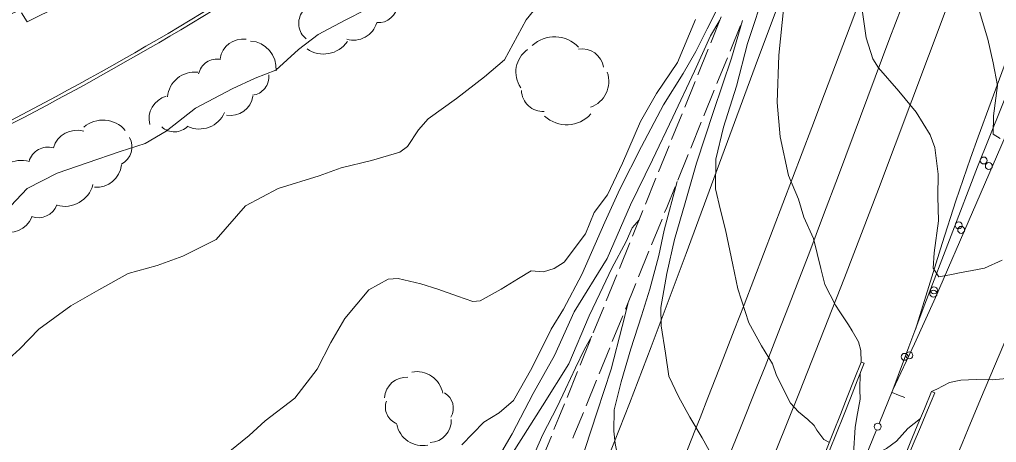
# Model space of a CAD drawing. Extents: x 2361284 to 2366480, y 6976556 to 6985346.
# Drawn here: x 2365087.2 to 2365368, y 6981142.3 to 6981263.9 of the extents above; entities that cross this region are included whole.
import ezdxf

# ---------------------------------------------------------------- set-up
doc = ezdxf.new("R2010")
doc.units = 0
doc.header["$LTSCALE"] = 1.9
for name, color, linetype, lineweight in [('12', 7, 'Continuous', 13), ('13', 7, 'Continuous', 13), ('14', 7, 'Continuous', 13), ('16', 7, 'Continuous', 13), ('17', 7, 'Continuous', 13), ('3', 7, 'Continuous', 13), ('5', 7, 'Continuous', 13), ('6', 7, 'Continuous', 13)]:
    doc.layers.add(name, color=color, linetype=linetype, lineweight=lineweight)

msp = doc.modelspace()

# ---------------------------------------------------------------- linework, layer by layer
at = {"layer": '12'}
for points in [[(2365369.643, 6981194.725), (2365364.546, 6981192.368), (2365360.991, 6981191.684), (2365357.327, 6981191.089), (2365355.072, 6981190.548), (2365351.388, 6981189.913), (2365349.804, 6981192.447), (2365350.032, 6981196.83), (2365351.364, 6981206.053), (2365351.088, 6981213.001), (2365351.187, 6981219.413), (2365350.224, 6981227.113), (2365348.914, 6981230.737), (2365344.938, 6981237.243), (2365339.939, 6981243.327), (2365334.106, 6981249.961), (2365332.452, 6981252.619), (2365330.524, 6981258.607), (2365328.777, 6981270.852), (2365328.738, 6981283.431), (2365326.93, 6981292.646), (2365325.598, 6981308.614), (2365324.462, 6981318.703), (2365324.86, 6981324.237)], [(2365241.25, 6981274.23), (2365232.809, 6981263.829), (2365226.597, 6981252.319), (2365220.865, 6981247.384), (2365212.753, 6981241.228), (2365204.597, 6981235.369), (2365201.849, 6981232.166), (2365198.651, 6981227.407), (2365196.439, 6981225.791), (2365188.292, 6981223.313), (2365179.61, 6981221.251), (2365173.301, 6981218.991), (2365161.546, 6981215.269), (2365152.163, 6981210.319), (2365143.684, 6981200.668), (2365134.059, 6981195.876), (2365126.695, 6981193.135), (2365118.395, 6981190.866), (2365109.96, 6981186.207), (2365101.934, 6981181.56), (2365092.726, 6981174.893), (2365087.27, 6981169.159), (2365079.754, 6981162.488)], [(2365272.33, 6981024.051), (2365270.774, 6981025.807), (2365268.713, 6981030.057), (2365266.272, 6981034.364), (2365260.226, 6981040.187), (2365255.111, 6981044.96), (2365253.11, 6981049.371), (2365250.451, 6981056.445), (2365247.705, 6981063.369), (2365245.473, 6981073.059), (2365245.494, 6981081.379), (2365245.443, 6981092.04), (2365243.553, 6981105.672), (2365242.801, 6981112.196), (2365243.622, 6981119.424), (2365244.584, 6981123.473), (2365247.992, 6981135.287), (2365253.212, 6981151.116), (2365257.225, 6981163.316), (2365260.378, 6981175.667), (2365262.2, 6981182.864)], [(2365251.694, 6981172.863), (2365249.52, 6981169.122), (2365246.941, 6981163.717), (2365244.129, 6981157.631), (2365241.687, 6981152.518), (2365237.613, 6981144.528), (2365233.786, 6981135.841), (2365228.339, 6981125.919), (2365222.053, 6981115.029), (2365216.782, 6981104.628), (2365210.858, 6981093.431), (2365206.067, 6981084.964), (2365200.042, 6981074.937), (2365196.415, 6981067.383)]]:
    msp.add_lwpolyline(points, dxfattribs=at)
at = {"layer": '13'}
for points in [[(2365329.08, 6981165.398), (2365329.028, 6981168.728), (2365328.365, 6981171.172), (2365326.525, 6981174.354), (2365325.468, 6981176.086), (2365322.983, 6981179.822), (2365321.694, 6981181.74), (2365318.617, 6981187.711), (2365317.513, 6981192.3), (2365315.44, 6981200.941), (2365312.632, 6981207.075), (2365311.083, 6981212.25), (2365308.199, 6981219.004), (2365305.793, 6981230.191), (2365304.939, 6981240.023), (2365305.47, 6981253.619), (2365306.895, 6981267.784), (2365308.535, 6981280.329), (2365311.883, 6981294.303), (2365315.864, 6981309.981), (2365320.443, 6981325.996), (2365322.636, 6981332.987)], [(2365319.949, 6981142.311), (2365318.401, 6981143.146), (2365316.324, 6981145.856), (2365315.571, 6981147.189), (2365313.795, 6981148.872), (2365311.104, 6981151.097), (2365308.762, 6981153.566), (2365304.716, 6981161.528), (2365303.573, 6981164.916), (2365300.424, 6981170.056), (2365296.841, 6981176.683), (2365293.637, 6981186.453), (2365292.181, 6981193.369), (2365290.076, 6981203.42), (2365288.662, 6981209.107), (2365287.193, 6981215.253), (2365287.312, 6981223.765), (2365289.555, 6981232.967), (2365293.213, 6981244.733), (2365296.457, 6981257.043), (2365301.676, 6981272.995), (2365305.345, 6981284.609), (2365307.494, 6981293.221), (2365308.581, 6981297.631)], [(2365297.488, 6981286.395), (2365295.353, 6981283.624), (2365292.817, 6981278.02), (2365289.448, 6981270.468), (2365284.796, 6981261.213), (2365281.598, 6981254.662), (2365277.899, 6981248.366), (2365272.253, 6981239.352), (2365265.966, 6981227.422), (2365259.713, 6981215.162), (2365255.433, 6981205.601), (2365248.825, 6981190.627), (2365243.491, 6981180.576), (2365240.015, 6981174.823), (2365234.401, 6981163.668), (2365229.168, 6981154.359), (2365225.073, 6981150.809), (2365220.598, 6981148.126), (2365214.35, 6981141.606)], [(2365369.011, 6981229.682), (2365367.049, 6981230.913), (2365367.158, 6981236.215), (2365368.285, 6981244.957), (2365367.053, 6981251.464), (2365365.549, 6981258.25), (2365362.276, 6981269.081)], [(2365186.808, 6981266.822), (2365180.726, 6981263.744), (2365172.966, 6981259.549), (2365167.327, 6981255.286), (2365160.862, 6981249.324), (2365154.914, 6981247.047), (2365148.273, 6981243.945)], [(2365281.51, 6981263.943), (2365276.269, 6981251.511), (2365270.252, 6981242.595), (2365265.698, 6981234.59), (2365260.452, 6981222.569), (2365256.198, 6981213.509), (2365252.378, 6981208.362), (2365249.855, 6981202.278), (2365243.722, 6981194.168), (2365240.819, 6981192.3), (2365237.778, 6981191.371), (2365234.276, 6981191.588), (2365230.546, 6981189.434), (2365225.584, 6981186.406), (2365219.546, 6981183.019), (2365217.445, 6981182.856), (2365213.084, 6981184.337), (2365207.363, 6981186.333), (2365202.528, 6981187.897), (2365196.045, 6981189.386), (2365193.118, 6981189.206), (2365187.535, 6981186.195), (2365180.642, 6981177.939), (2365176.608, 6981170.979), (2365172.71, 6981163.382), (2365166.33, 6981155.002), (2365157.771, 6981148.509), (2365153.141, 6981144.295), (2365147.614, 6981139.732)], [(2365288.492, 6981263.759), (2365285.755, 6981259.222), (2365281.161, 6981249.068), (2365274.928, 6981235.808), (2365269.073, 6981223.551), (2365262.806, 6981210.591), (2365256.122, 6981195.196), (2365246.557, 6981179.885), (2365240.927, 6981167.29), (2365234.761, 6981156.322), (2365228.749, 6981144.784), (2365219.216, 6981128.382)], [(2365303.637, 6981101.404), (2365302.989, 6981103.297), (2365301.979, 6981106.418), (2365300.316, 6981109.902), (2365297.771, 6981113.588), (2365295.942, 6981116.511), (2365294.4, 6981120.957), (2365292.151, 6981126.045), (2365290.419, 6981130.48), (2365287.495, 6981136.172), (2365283.384, 6981143.613), (2365279.869, 6981149.51), (2365276.632, 6981155.46), (2365273.765, 6981161.393), (2365272.862, 6981168.004), (2365271.627, 6981175.804), (2365271.517, 6981181.113), (2365273.224, 6981190.869), (2365275.473, 6981200.621), (2365278.492, 6981211.21), (2365281.723, 6981222.612), (2365286.662, 6981237.469), (2365291.786, 6981252.819), (2365294.983, 6981263.651)], [(2365148.273, 6981243.945), (2365137.735, 6981238.433), (2365129.278, 6981231.793), (2365123.301, 6981228.276), (2365116.042, 6981225.937), (2365106.583, 6981222.677), (2365097.941, 6981219.744), (2365089.392, 6981215.313), (2365078.154, 6981203.535), (2365067.786, 6981197.887), (2365054.229, 6981193.436), (2365040.462, 6981187.726), (2365036.119, 6981185.212), (2365028.599, 6981178.513), (2365025.176, 6981171.419), (2365016.711, 6981164.558), (2365007.992, 6981160.046), (2364999.408, 6981156.325), (2364990.696, 6981151.29), (2364977.672, 6981145.206), (2364969.717, 6981139.5)], [(2365288.259, 6981063.195), (2365285.522, 6981065.99), (2365283.885, 6981067.734), (2365281.513, 6981070.142), (2365279.07, 6981072.649), (2365276.142, 6981077.681), (2365274.11, 6981084.131), (2365271.771, 6981093.39), (2365269.561, 6981100.71), (2365267.29, 6981107.098), (2365264.594, 6981116.183), (2365261.865, 6981123.467), (2365260.406, 6981129.574), (2365259.588, 6981135.676), (2365258.358, 6981141.995), (2365257.995, 6981145.512), (2365258.067, 6981151.643), (2365260.06, 6981159.713), (2365262.87, 6981169.159), (2365265.95, 6981178.66), (2365268.307, 6981186.382), (2365270.925, 6981196.017), (2365272.466, 6981203.323), (2365276.174, 6981217.289)], [(2365265.238, 6981206.254), (2365263.309, 6981204.006), (2365261.576, 6981200.079), (2365257.409, 6981192.428), (2365253.958, 6981185.156), (2365250.869, 6981178.716), (2365245.1, 6981164.88), (2365237.484, 6981152.828), (2365225.248, 6981133.441), (2365217.821, 6981119.478), (2365207.574, 6981103.26), (2365201.244, 6981090.58), (2365195.255, 6981078.962), (2365190.869, 6981070.06), (2365186.875, 6981063.131), (2365179.23, 6981051.967), (2365175.682, 6981046.425), (2365167.304, 6981037.883)], [(2365425.408, 6981182.876), (2365423.844, 6981182.281), (2365422.178, 6981180.765), (2365418.743, 6981178.192), (2365414.705, 6981173.783), (2365410.591, 6981171.084), (2365406.024, 6981169.5), (2365397.281, 6981166.687), (2365391.451, 6981164.662), (2365385.402, 6981162.425), (2365377.84, 6981161.443), (2365374.214, 6981160.968), (2365366.79, 6981160.278), (2365362.119, 6981160.393), (2365357.75, 6981160.222), (2365354.477, 6981159.511), (2365350.835, 6981157.606), (2365349.352, 6981156.902)], [(2365346.105, 6981149.14), (2365342.512, 6981146.285), (2365339.256, 6981142.634), (2365336.366, 6981140.577), (2365333.61, 6981139.11), (2365331.211, 6981136.877), (2365329.487, 6981136.261), (2365327.789, 6981137.115), (2365326.889, 6981139.156), (2365327.329, 6981146.591), (2365327.831, 6981149.516), (2365328.851, 6981154.757), (2365328.754, 6981157.556), (2365328.802, 6981162.077)]]:
    msp.add_lwpolyline(points, dxfattribs=at)
at = {"layer": '14'}
for points in [[(2365252.137, 6981009.709), (2365284.934, 6981090.985), (2365311.353, 6981156.712), (2365324.339, 6981189.665), (2365334.102, 6981215.086), (2365353.264, 6981266.065), (2365372.594, 6981317.721), (2365386.173, 6981354.743), (2365395.539, 6981379.645), (2365401.882, 6981396.209), (2365414.776, 6981429.258)], [(2365278.293, 6981138.025), (2365281.313, 6981145.602), (2365282.815, 6981149.393), (2365285.057, 6981155.084), (2365288.394, 6981163.632), (2365292.618, 6981174.543), (2365295.424, 6981181.821), (2365301.014, 6981196.384), (2365303.8, 6981203.67), (2365309.355, 6981218.246), (2365314.89, 6981232.83), (2365318.572, 6981242.556), (2365325.921, 6981262.014), (2365337.077, 6981291.619), (2365351.948, 6981331.095), (2365359.398, 6981350.827), (2365380.273, 6981406.019)], [(2365375.855, 6981359.861), (2365367.051, 6981336.661), (2365349.395, 6981290.281), (2365340.584, 6981267.084), (2365337.383, 6981258.608), (2365335.258, 6981252.955), (2365331.022, 6981241.641), (2365322.563, 6981219.011), (2365318.311, 6981207.703), (2365314.026, 6981196.408), (2365311.867, 6981190.767), (2365308.433, 6981181.887), (2365306.122, 6981175.975), (2365304.572, 6981172.038), (2365301.455, 6981164.17), (2365299.103, 6981158.274), (2365294.37, 6981146.495), (2365289.61, 6981134.726), (2365280.063, 6981111.2), (2365266.411, 6981077.552), (2365259.566, 6981060.736), (2365252.696, 6981043.93), (2365249.25, 6981035.532)], [(2365371.403, 6981173.694), (2365366.052, 6981161.033), (2365363.391, 6981154.696), (2365359.861, 6981146.24), (2365358.104, 6981142.008), (2365355.478, 6981135.657), (2365351.564, 6981126.12), (2365348.809, 6981119.359), (2365343.327, 6981105.825), (2365332.401, 6981078.743), (2365326.912, 6981065.213), (2365307.613, 6981017.853), (2365297.936, 6980994.184)]]:
    msp.add_lwpolyline(points, dxfattribs=at)
at = {"layer": '16'}
for centre, radius, start, end in [((2365172.95, 6981262.782), 5.543, 142.67633, 232.67633), ((2365190.262, 6981268.529), 5.543, 265.93767, 355.93767), ((2365183.186, 6981264.898), 6.936, 253.6326, 343.6326), ((2365151.389, 6981251.628), 6.644, 81.68688, 171.68687), ((2365152.959, 6981249.775), 7.969, 355.69215, 85.69215), ((2365174.57, 6981262.286), 8.32, 235.1981, 325.1981), ((2365240.969, 6981249.493), 9.44, 43.06464, 133.06464), ((2365237.707, 6981248.786), 7.87, 124.78141, 214.78141), ((2365248.838, 6981249.192), 6.289, 8.94582, 98.94582), ((2365143.834, 6981247.177), 5.309, 77.93359, 167.93359), ((2365137.578, 6981240.817), 7.969, 84.10605, 174.10605), ((2365248.694, 6981246.094), 7.87, 289.51349, 19.51349), ((2365153.534, 6981247.408), 5.309, 276.40448, 6.40448), ((2365237.735, 6981243.709), 6.289, 182.03689, 272.03689), ((2365131.039, 6981235.398), 6.644, 104.9123, 194.9123), ((2365147.708, 6981242.936), 6.644, 260.79402, 350.79402), ((2365111.12, 6981226.497), 8.479, 40.47235, 130.47235), ((2365138.814, 6981240.375), 7.969, 246.02836, 336.02836), ((2365244.426, 6981243.093), 9.44, 227.68888, 317.68888), ((2365103.683, 6981225.006), 7.069, 73.75311, 163.75311), ((2365131.664, 6981236.887), 5.309, 226.64643, 316.64643), ((2365113.805, 6981227.287), 5.649, 298.62315, 28.62315), ((2365095.317, 6981221.554), 5.649, 74.11676, 164.11676), ((2365087.669, 6981214.902), 8.479, 74.11676, 164.11676), ((2365109.432, 6981222.769), 7.069, 264.41805, 354.41805), ((2365100.084, 6981218.656), 8.479, 254.73285, 344.73285), ((2365092.572, 6981212.524), 5.649, 249.9352, 339.9352), ((2365084.116, 6981209.728), 7.069, 247.95121, 337.95121), ((2365201.351, 6981155.051), 7.593, 10.73752, 100.73752), ((2365198.383, 6981154.719), 6.33, 86.23215, 176.23215), ((2365206.798, 6981152.159), 5.059, 329.66053, 59.66053), ((2365197.38, 6981152.422), 5.059, 160.08784, 250.08784), ((2365204.94, 6981148.609), 6.33, 272.54145, 2.54145), ((2365203.018, 6981148.977), 7.593, 191.49085, 281.49085)]:
    msp.add_arc(centre, radius, start, end, dxfattribs=at)
at = {"layer": '17'}
for points in [[(2365440.845, 6981418.935), (2365431.744, 6981395.907), (2365422.651, 6981372.879), (2365406.56, 6981331.986), (2365390.489, 6981291.09), (2365376.497, 6981256.334), (2365362.548, 6981221.57), (2365354.925, 6981201.827), (2365347.433, 6981182.035), (2365342.809, 6981169.739), (2365338.215, 6981157.436)], [(2365338.215, 6981157.436), (2365344.471, 6981170.665), (2365350.504, 6981183.994), (2365361.141, 6981208.526), (2365371.779, 6981233.058), (2365383.386, 6981259.73), (2365394.972, 6981286.402), (2365409.645, 6981320.993), (2365424.236, 6981355.615), (2365437.169, 6981385.909), (2365450.161, 6981416.174)]]:
    msp.add_lwpolyline(points, dxfattribs=at)
for centre in [(2365364.343, 6981223.358), (2365365.793, 6981221.765), (2365357.117, 6981204.724), (2365357.837, 6981203.416), (2365350.016, 6981186.033), (2365349.879, 6981185.067), (2365341.588, 6981166.903), (2365342.973, 6981167.319)]:
    msp.add_circle(centre, 1, dxfattribs=at)
at = {"layer": '3'}
for p, q in [((2365329.08, 6981165.398), (2365329.973, 6981165.047)), ((2365350.235, 6981156.53), (2365349.352, 6981156.902))]:
    msp.add_line(p, q, dxfattribs=at)
for points in [[(2365370.208, 6981440.326), (2365350.752, 6981388.237), (2365313.658, 6981290.599), (2365298.622, 6981250.362), (2365278.771, 6981196.638), (2365268.734, 6981169.815), (2365262.47, 6981153.44), (2365258.222, 6981142.552), (2365249.568, 6981120.84), (2365236.25, 6981088.407), (2365227.189, 6981066.856), (2365208.769, 6981023.867)], [(2365433.46, 6981421.625), (2365424.951, 6981399.961), (2365420.779, 6981389.099), (2365414.683, 6981372.744), (2365395.908, 6981320.553), (2365377.709, 6981270.897), (2365362.727, 6981230.132), (2365360.536, 6981224.043), (2365356.343, 6981211.799), (2365352.349, 6981199.487), (2365344.702, 6981174.748)], [(2365087.691, 6981265.83), (2365089.316, 6981263.265), (2365127.836, 6981282.401)]]:
    msp.add_lwpolyline(points, dxfattribs=at)
for centre, radius, start, end in [((2364643.544, 6982085.446), 958.126, 292.55207, 306.68778), ((2364643.544, 6982085.446), 959.086, 292.55207, 306.68778), ((2364176.036, 6983125.306), 2054.036, 294.24211, 296.96628), ((2364176.036, 6983125.306), 2054.996, 294.24211, 296.96628), ((2364052.086, 6983429.022), 2397.348, 294.01716, 296.61828), ((2353984.014, 6985637.823), 12194.798, 337.67255, 338.48477), ((2353984.014, 6985637.823), 12195.757, 337.67255, 338.48477), ((2374315.305, 6977396.491), 9722.604, 157.24634, 158.25154), ((2374315.305, 6977396.491), 9721.644, 157.24634, 158.25154)]:
    msp.add_arc(centre, radius, start, end, dxfattribs=at)
at = {"layer": '5'}
for p, q in [((2365338.215, 6981157.436), (2365334.238, 6981147.767)), ((2365333.485, 6981145.929), (2365325.822, 6981127.316))]:
    msp.add_line(p, q, dxfattribs=at)
msp.add_lwpolyline([(2365337.98, 6981156.675), (2365339.823, 6981155.924), (2365341.675, 6981155.17)], dxfattribs=at)
msp.add_circle((2365333.854, 6981146.838), 1, dxfattribs=at)
at = {"layer": '6'}
for p, q in [((2365285.854, 6981257.223), (2365288.844, 6981264.642)), ((2365294.397, 6981262.174), (2365291.398, 6981254.755)), ((2365282.112, 6981247.947), (2365285.102, 6981255.365)), ((2365290.645, 6981252.898), (2365287.636, 6981245.48)), ((2365278.371, 6981238.671), (2365281.36, 6981246.09)), ((2365286.883, 6981243.623), (2365283.884, 6981236.203)), ((2365283.131, 6981234.346), (2365280.123, 6981226.937)), ((2365270.856, 6981220.128), (2365273.866, 6981227.537)), ((2365279.37, 6981225.079), (2365276.371, 6981217.661)), ((2365267.104, 6981210.852), (2365270.104, 6981218.271)), ((2365263.352, 6981201.576), (2365266.352, 6981208.995)), ((2365271.855, 6981206.537), (2365268.846, 6981199.128)), ((2365259.59, 6981192.309), (2365262.6, 6981199.719)), ((2365268.093, 6981197.271), (2365265.083, 6981189.862)), ((2365255.838, 6981183.034), (2365258.838, 6981190.453)), ((2365264.331, 6981188.005), (2365261.321, 6981180.596)), ((2365252.077, 6981173.767), (2365255.086, 6981181.177)), ((2365260.569, 6981178.739), (2365257.559, 6981171.329)), ((2365248.314, 6981164.5), (2365251.324, 6981171.909)), ((2365256.807, 6981169.471), (2365253.787, 6981162.063)), ((2365244.552, 6981155.235), (2365247.561, 6981162.644)), ((2365253.036, 6981160.206), (2365250.015, 6981152.797)), ((2365237.018, 6981136.702), (2365240.037, 6981144.111))]:
    msp.add_line(p, q, dxfattribs=at)
for points in [[(2365274.619, 6981229.394), (2365276.866, 6981234.946), (2365277.619, 6981236.813)], [(2365275.618, 6981215.803), (2365273.204, 6981209.86), (2365272.608, 6981208.394)], [(2365240.79, 6981145.968), (2365242.197, 6981149.422), (2365243.799, 6981153.378)], [(2365249.263, 6981150.939), (2365246.546, 6981144.263), (2365246.243, 6981143.53)]]:
    msp.add_lwpolyline(points, dxfattribs=at)

doc.saveas('drawing.dxf')
